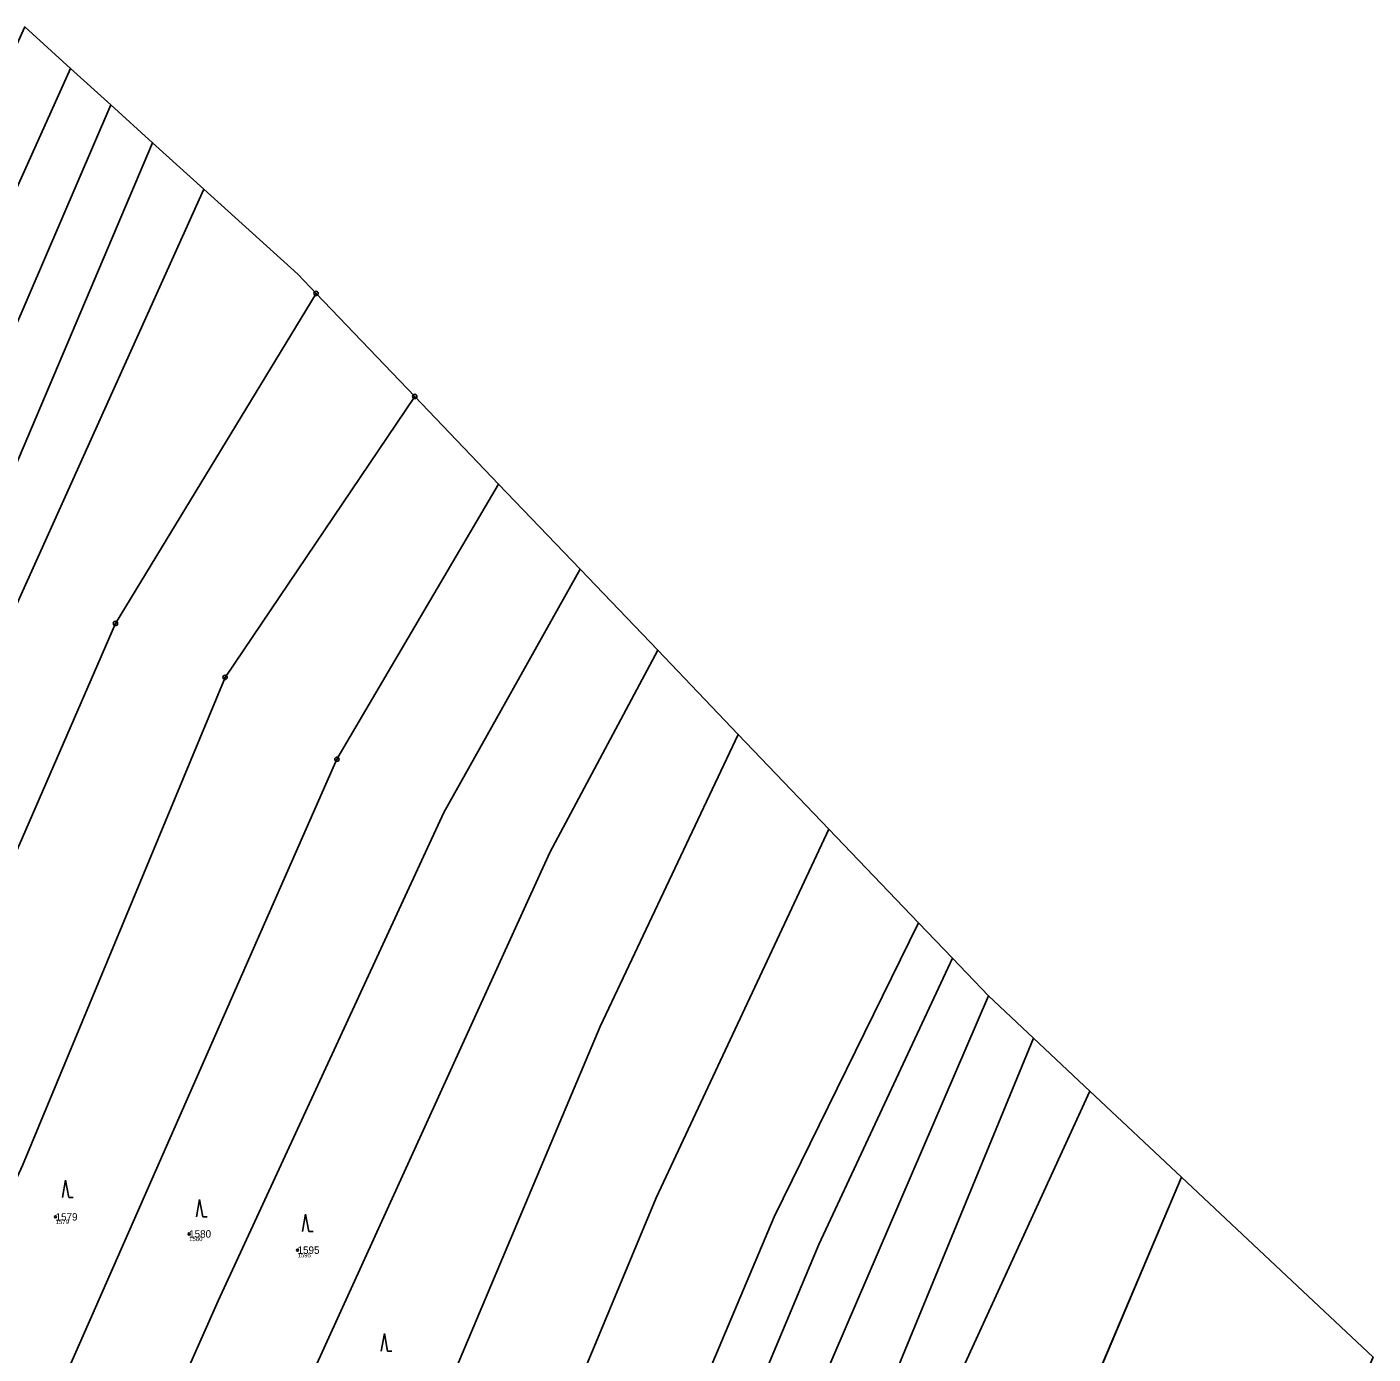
# Model space of a CAD drawing. Extents: x -761891 to -756141, y -1178507 to -1171885.
# Drawn here: x -758088.9 to -757779.4, y -1173099.2 to -1172794 of the extents above; entities that cross this region are included whole.
import ezdxf

# ---------------------------------------------------------------- set-up
doc = ezdxf.new("R2010")
doc.units = 0
for name, color, linetype in [('Definiční body', 7, 'Continuous'), ('Hranice parcel', 7, 'Continuous'), ('Parcelní čísla', 7, 'Continuous'), ('Polygon ku', 7, 'Continuous'), ('Polygon parcely', 7, 'Continuous'), ('Značky bodu BP', 7, 'Continuous'), ('Značky kultur', 7, 'Continuous')]:
    doc.layers.add(name, color=color, linetype=linetype)

msp = doc.modelspace()

# ---------------------------------------------------------------- linework, layer by layer
at = {"layer": 'Definiční body'}
for centre in [(-758082.36, -1173067.64), (-758051.65, -1173071.56), (-758026.72, -1173075.29)]:
    msp.add_circle(centre, 0.25, dxfattribs=at)
at = {"layer": 'Hranice parcel'}
for p, q in [((-758089.45, -1172794.04), (-758078.92, -1172803.57)), ((-758078.92, -1172803.57), (-758069.63, -1172811.99)), ((-758069.63, -1172811.99), (-758060.06, -1172820.66)), ((-758060.06, -1172820.66), (-758048.26, -1172831.35)), ((-758048.26, -1172831.35), (-758026.67, -1172850.91)), ((-758026.67, -1172850.91), (-758022.46, -1172855.31)), ((-757999.77, -1172879.01), (-758022.46, -1172855.31)), ((-757999.77, -1172879.01), (-757980.47, -1172899.17)), ((-757980.47, -1172899.17), (-757961.75, -1172918.72)), ((-757961.75, -1172918.72), (-757943.9, -1172937.37)), ((-757943.9, -1172937.37), (-757925.38, -1172956.72)), ((-757925.38, -1172956.72), (-757904.56, -1172978.48)), ((-757904.56, -1172978.48), (-757883.93, -1173000.03)), ((-757883.93, -1173000.03), (-757876.14, -1173008.17)), ((-757876.14, -1173008.17), (-757867.83, -1173016.85)), ((-757867.83, -1173016.85), (-757857.47, -1173026.58)), ((-757857.47, -1173026.58), (-757844.49, -1173038.77)), ((-757844.49, -1173038.77), (-757823.43, -1173058.54)), ((-757950.8, -1173358.83), (-757823.43, -1173058.54))]:
    msp.add_line(p, q, dxfattribs=at)
for points in [[(-758249.77, -1173195.49), (-758204.27, -1173073.27), (-758148.77, -1172958.76), (-758078.92, -1172803.57)], [(-758236.96, -1173202.53), (-758181.14, -1173053.71), (-758137.53, -1172969.73), (-758069.63, -1172811.99)], [(-758225.85, -1173208.63), (-758178.55, -1173084.17), (-758129.09, -1172983.14), (-758060.06, -1172820.66)], [(-758213.73, -1173215.29), (-758162.87, -1173085.39), (-758048.26, -1172831.35)], [(-758022.46, -1172855.31), (-758068.58, -1172931.2), (-758145, -1173106.9), (-758190.47, -1173228.06)], [(-758166.27, -1173240.82), (-758120.6, -1173122.6), (-758090, -1173055.8), (-758043.39, -1172943.6), (-757999.77, -1172879.01)], [(-758142.47, -1173253.07), (-758123.69, -1173203.05), (-758017.65, -1172962.43), (-757980.47, -1172899.17)], [(-758118.85, -1173265.23), (-758090.67, -1173189.93), (-758044.93, -1173086.91), (-757993.07, -1172974.69), (-757961.75, -1172918.72)], [(-758092.61, -1173278.74), (-758075.25, -1173228.25), (-758037.25, -1173134.21), (-757968.68, -1172983.86), (-757943.9, -1172937.37)], [(-758068.06, -1173291.38), (-758017.91, -1173168.05), (-757957.09, -1173023.86), (-757925.38, -1172956.72)], [(-758043.07, -1173304.88), (-758008.93, -1173218.69), (-757944.28, -1173063.29), (-757904.56, -1172978.48)], [(-758022.04, -1173316.24), (-757917.13, -1173067.63), (-757883.93, -1173000.03)], [(-758009.25, -1173323.15), (-757975.29, -1173237.22), (-757906.86, -1173073.96), (-757876.14, -1173008.17)], [(-757996.82, -1173329.86), (-757973.73, -1173277.71), (-757928.75, -1173158.38), (-757867.83, -1173016.85)], [(-757985.5, -1173335.97), (-757961.01, -1173281.36), (-757902.56, -1173135.96), (-757857.47, -1173026.58)], [(-757972.08, -1173343.23), (-757942.85, -1173273.9), (-757875.36, -1173105.96), (-757844.49, -1173038.77)], [(-757823.43, -1173058.54), (-757799.29, -1173081.21), (-757779.39, -1173099.89)]]:
    msp.add_lwpolyline(points, dxfattribs=at)
at = {"layer": 'Polygon ku'}
msp.add_lwpolyline([(-757779.39, -1173099.89), (-757799.29, -1173081.21), (-757823.43, -1173058.54), (-757844.49, -1173038.77), (-757857.47, -1173026.58), (-757867.83, -1173016.85), (-757876.14, -1173008.17), (-757883.93, -1173000.03), (-757904.56, -1172978.48), (-757925.38, -1172956.72), (-757943.9, -1172937.37), (-757961.75, -1172918.72), (-757980.47, -1172899.17), (-757999.77, -1172879.01), (-758022.46, -1172855.31), (-758026.67, -1172850.91), (-758048.26, -1172831.35), (-758060.06, -1172820.66), (-758069.63, -1172811.99), (-758078.92, -1172803.57), (-758089.45, -1172794.04)], dxfattribs=at)
at = {"layer": 'Polygon parcely'}
for points in [[(-758148.77, -1172958.76), (-758078.92, -1172803.57), (-758089.45, -1172794.04), (-758167.1, -1172965.27), (-758212.24, -1173055.05), (-758262.86, -1173188.3), (-758249.77, -1173195.49), (-758204.27, -1173073.27)], [(-758137.53, -1172969.73), (-758069.63, -1172811.99), (-758078.92, -1172803.57), (-758148.77, -1172958.76), (-758204.27, -1173073.27), (-758249.77, -1173195.49), (-758236.96, -1173202.53), (-758181.14, -1173053.71)], [(-758129.09, -1172983.14), (-758060.06, -1172820.66), (-758069.63, -1172811.99), (-758137.53, -1172969.73), (-758181.14, -1173053.71), (-758236.96, -1173202.53), (-758225.85, -1173208.63), (-758178.55, -1173084.17)], [(-758162.87, -1173085.39), (-758048.26, -1172831.35), (-758060.06, -1172820.66), (-758129.09, -1172983.14), (-758178.55, -1173084.17), (-758225.85, -1173208.63), (-758213.73, -1173215.29)], [(-758190.47, -1173228.06), (-758145, -1173106.9), (-758068.58, -1172931.2), (-758022.46, -1172855.31), (-758026.67, -1172850.91), (-758048.26, -1172831.35), (-758162.87, -1173085.39), (-758213.73, -1173215.29)], [(-758043.39, -1172943.6), (-757999.77, -1172879.01), (-758022.46, -1172855.31), (-758068.58, -1172931.2), (-758145, -1173106.9), (-758190.47, -1173228.06), (-758166.27, -1173240.82), (-758120.6, -1173122.6), (-758090, -1173055.8)], [(-758123.69, -1173203.05), (-758017.65, -1172962.43), (-757980.47, -1172899.17), (-757999.77, -1172879.01), (-758043.39, -1172943.6), (-758090, -1173055.8), (-758120.6, -1173122.6), (-758166.27, -1173240.82), (-758142.47, -1173253.07)], [(-758090.67, -1173189.93), (-758044.93, -1173086.91), (-757993.07, -1172974.69), (-757961.75, -1172918.72), (-757980.47, -1172899.17), (-758017.65, -1172962.43), (-758123.69, -1173203.05), (-758142.47, -1173253.07), (-758118.85, -1173265.23)], [(-758092.61, -1173278.74), (-758075.25, -1173228.25), (-758037.25, -1173134.21), (-757968.68, -1172983.86), (-757943.9, -1172937.37), (-757961.75, -1172918.72), (-757993.07, -1172974.69), (-758044.93, -1173086.91), (-758090.67, -1173189.93), (-758118.85, -1173265.23)], [(-758017.91, -1173168.05), (-757957.09, -1173023.86), (-757925.38, -1172956.72), (-757943.9, -1172937.37), (-757968.68, -1172983.86), (-758037.25, -1173134.21), (-758075.25, -1173228.25), (-758092.61, -1173278.74), (-758068.06, -1173291.38)], [(-758043.07, -1173304.88), (-758008.93, -1173218.69), (-757944.28, -1173063.29), (-757904.56, -1172978.48), (-757925.38, -1172956.72), (-757957.09, -1173023.86), (-758017.91, -1173168.05), (-758068.06, -1173291.38)], [(-757917.13, -1173067.63), (-757883.93, -1173000.03), (-757904.56, -1172978.48), (-757944.28, -1173063.29), (-758008.93, -1173218.69), (-758043.07, -1173304.88), (-758022.04, -1173316.24)], [(-757975.29, -1173237.22), (-757906.86, -1173073.96), (-757876.14, -1173008.17), (-757883.93, -1173000.03), (-757917.13, -1173067.63), (-758022.04, -1173316.24), (-758009.25, -1173323.15)], [(-757996.82, -1173329.86), (-757973.73, -1173277.71), (-757928.75, -1173158.38), (-757867.83, -1173016.85), (-757876.14, -1173008.17), (-757906.86, -1173073.96), (-757975.29, -1173237.22), (-758009.25, -1173323.15)], [(-757902.56, -1173135.96), (-757857.47, -1173026.58), (-757867.83, -1173016.85), (-757928.75, -1173158.38), (-757973.73, -1173277.71), (-757996.82, -1173329.86), (-757985.5, -1173335.97), (-757961.01, -1173281.36)], [(-757875.36, -1173105.96), (-757844.49, -1173038.77), (-757857.47, -1173026.58), (-757902.56, -1173135.96), (-757961.01, -1173281.36), (-757985.5, -1173335.97), (-757972.08, -1173343.23), (-757942.85, -1173273.9)], [(-757950.8, -1173358.83), (-757823.43, -1173058.54), (-757844.49, -1173038.77), (-757875.36, -1173105.96), (-757942.85, -1173273.9), (-757972.08, -1173343.23)], [(-757880.8, -1173265.39), (-757855.14, -1173275.79), (-757841.71, -1173241.45), (-757779.39, -1173099.89), (-757799.29, -1173081.21), (-757823.43, -1173058.54), (-757950.8, -1173358.83), (-757935.66, -1173369.94), (-757926.25, -1173369.9), (-757921.54, -1173370.41)]]:
    msp.add_lwpolyline(points, close=True, dxfattribs=at)
at = {"layer": 'Značky bodu BP'}
for centre, radius in [((-758022.46, -1172855.31), 0.5), ((-758022.46, -1172855.31), 0.0303), ((-757999.77, -1172879.01), 0.5), ((-757999.77, -1172879.01), 0.0303), ((-758068.58, -1172931.2), 0.5), ((-758068.58, -1172931.2), 0.0303), ((-758043.39, -1172943.6), 0.5), ((-758043.39, -1172943.6), 0.0303), ((-758017.65, -1172962.43), 0.5), ((-758017.65, -1172962.43), 0.0303)]:
    msp.add_circle(centre, radius, dxfattribs=at)
at = {"layer": 'Značky kultur'}
for p, q in [((-758080.05, -1173059.17), (-758080.8, -1173063.17)), ((-758079.3, -1173063.17), (-758080.05, -1173059.17)), ((-758079.3, -1173063.17), (-758078.3, -1173063.17)), ((-758049.23, -1173063.64), (-758049.98, -1173067.64)), ((-758048.48, -1173067.64), (-758049.23, -1173063.64)), ((-758048.48, -1173067.64), (-758047.48, -1173067.64)), ((-758024.86, -1173066.99), (-758025.61, -1173070.99)), ((-758024.11, -1173070.99), (-758024.86, -1173066.99)), ((-758024.11, -1173070.99), (-758023.11, -1173070.99)), ((-758006.75, -1173094.48), (-758007.5, -1173098.48)), ((-758006, -1173098.48), (-758006.75, -1173094.48)), ((-758006, -1173098.48), (-758005, -1173098.48))]:
    msp.add_line(p, q, dxfattribs=at)

# ---------------------------------------------------------------- texts
at = {"layer": 'Definiční body'}
for s, p in [('1579', (-758082.36, -1173069.3)), ('1580', (-758051.65, -1173073.22)), ('1595', (-758026.72, -1173076.95))]:
    msp.add_text(s, height=1, dxfattribs=at).set_placement(p)
at = {"layer": 'Parcelní čísla'}
for s, p in [('1579', (-758082.36, -1173068.49)), ('1580', (-758051.65, -1173072.41)), ('1595', (-758026.72, -1173076.14))]:
    msp.add_text(s, height=1.7, dxfattribs=at).set_placement(p)

doc.saveas('drawing.dxf')
